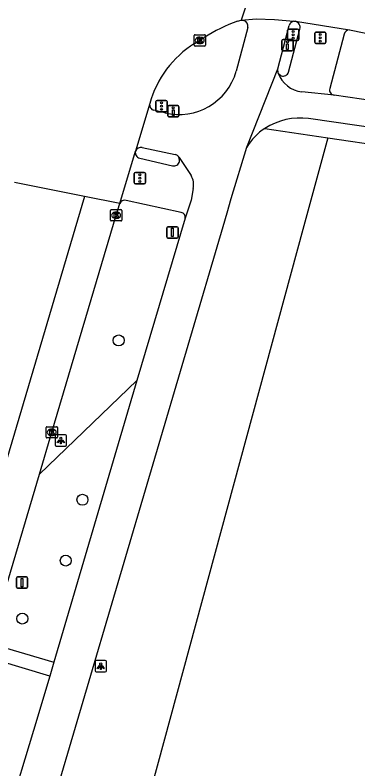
# Model space of a CAD drawing. Extents: x 159822 to 160765, y 380693 to 381634.
# Drawn here: x 160432.9 to 160463.4, y 380822.2 to 380889.1 of the extents above; entities that cross this region are included whole.
import ezdxf

# ---------------------------------------------------------------- set-up
doc = ezdxf.new("R2010")
doc.units = 0
for name, color, linetype in [('IMGEO_Berm_groen', 7, 'Continuous'), ('IMGEO_Boom', 7, 'Continuous'), ('IMGEO_Drukknoppaal', 7, 'Continuous'), ('IMGEO_Fietspad_gesloten', 7, 'Continuous'), ('IMGEO_Kolk', 7, 'Continuous'), ('IMGEO_Lichtpunt', 7, 'Continuous'), ('IMGEO_Rijbaan_lokaal_gesloten', 7, 'Continuous'), ('IMGEO_Rijbaan_regionaal_gesloten', 7, 'Continuous'), ('IMGEO_Verkeersbordpaal', 7, 'Continuous'), ('IMGEO_Verkeersregelinstallatiepaal', 7, 'Continuous'), ('IMGEO_Voetpad_open', 7, 'Continuous')]:
    doc.layers.add(name, color=color, linetype=linetype)

msp = doc.modelspace()

# ---------------------------------------------------------------- linework, layer by layer
at = {"layer": 'IMGEO_Berm_groen'}
for points in [[(160460.708, 380878.235), (160458.591, 380870.406), (160435.994, 380787.307)], [(160435.11, 380848.397), (160443.769, 380856.697)]]:
    msp.add_lwpolyline(points, dxfattribs=at)
at = {"layer": 'IMGEO_Boom'}
for centre in [(160442.15, 380860.251), (160438.931, 380846.117), (160437.45, 380840.727), (160433.591, 380835.582)]:
    msp.add_circle(centre, 0.489, dxfattribs=at)
at = {"layer": 'IMGEO_Drukknoppaal'}
for p, q in [((160456.643, 380886.04), (160456.643, 380886.84)), ((160456.643, 380886.84), (160456.643, 380886.04)), ((160456.743, 380886.94), (160457.533, 380886.94)), ((160457.533, 380886.94), (160456.743, 380886.94)), ((160457.633, 380886.84), (160457.633, 380886.04)), ((160457.633, 380886.04), (160457.633, 380886.84)), ((160457.533, 380885.94), (160456.743, 380885.94)), ((160456.743, 380885.94), (160457.533, 380885.94)), ((160446.5, 380880.186), (160446.5, 380880.986)), ((160446.5, 380880.986), (160446.5, 380880.186)), ((160446.6, 380881.086), (160447.39, 380881.086)), ((160447.39, 380881.086), (160446.6, 380881.086)), ((160447.49, 380880.986), (160447.49, 380880.186)), ((160447.49, 380880.186), (160447.49, 380880.986)), ((160447.39, 380880.086), (160446.6, 380880.086)), ((160446.6, 380880.086), (160447.39, 380880.086))]:
    msp.add_line(p, q, dxfattribs=at)
for points in [[(160457.213, 380886.565), (160457.213, 380886.065), (160457.063, 380886.065), (160457.063, 380886.565), (160457.213, 380886.565)], [(160447.07, 380880.711), (160447.07, 380880.211), (160446.92, 380880.211), (160446.92, 380880.711), (160447.07, 380880.711)]]:
    msp.add_lwpolyline(points, dxfattribs=at)
for centre in [(160457.138, 380886.73), (160446.995, 380880.876)]:
    msp.add_circle(centre, 0.085, dxfattribs=at)
for centre, start, end in [((160456.743, 380886.84), 90, 180), ((160456.743, 380886.84), 90, 180), ((160457.533, 380886.84), 0, 90), ((160457.533, 380886.84), 360, 90), ((160456.743, 380886.04), 180, 270), ((160456.743, 380886.04), 180, 270), ((160457.533, 380886.04), 270, 0), ((160457.533, 380886.04), 270, 0), ((160446.6, 380880.986), 90, 180), ((160446.6, 380880.986), 90, 180), ((160447.39, 380880.986), 0, 90), ((160447.39, 380880.986), 360, 90), ((160446.6, 380880.186), 180, 270), ((160446.6, 380880.186), 180, 270), ((160447.39, 380880.186), 270, 0), ((160447.39, 380880.186), 270, 0)]:
    msp.add_arc(centre, 0.1, start, end, dxfattribs=at)
at = {"layer": 'IMGEO_Fietspad_gesloten'}
for points in [[(160453.026, 380888.648), (160453.274, 380888.617)], [(160453.612, 380888.019), (160452.595, 380884.125)], [(160456.268, 380884.329), (160457.302, 380888.193)], [(160453.538, 380877.389), (160456.268, 380884.329)], [(160456.313, 380883.962), (160456.268, 380884.329)], [(160461.28, 380882.006), (160458.411, 380882.29)], [(160469.766, 380880.766), (160461.28, 380882.006)], [(160446.242, 380880.436), (160445.272, 380880.665)], [(160478.783, 380877.85), (160474.791, 380877.835), (160471.471, 380878.13), (160459.014, 380879.929)], [(160433.82, 380811.267), (160435.895, 380817.745), (160451.417, 380870.35), (160451.769, 380871.563), (160452.14, 380872.845), (160453.538, 380877.389)], [(160444.239, 380877.368), (160447.156, 380876.739)], [(160447.512, 380876.481), (160448.574, 380874.876)], [(160448.767, 380873.742), (160448.582, 380872.704), (160448.049, 380871.097)], [(160448.049, 380871.097), (160443.769, 380856.697)], [(160443.769, 380856.697), (160436.385, 380831.707)], [(160436.385, 380831.707), (160436.023, 380830.479)], [(160436.023, 380830.479), (160434.594, 380825.644), (160432.364, 380818.322), (160431.293, 380814.831)]]:
    msp.add_lwpolyline(points, dxfattribs=at)
for centre, radius, start, end in [((160453.138, 380888.145), 0.491, 345.07622, 73.87556), ((160457.777, 380888.07), 0.491, 98.08709, 165.51198), ((160447.498, 380885.587), 5.302, 256.29266, 343.99228), ((160458.731, 380884.844), 2.574, 200.03775, 262.8561), ((160445.393, 380881.146), 0.496, 164.89209, 255.924), ((160458.233, 380874.319), 5.664, 82.0728, 123.19102), ((160457.743, 380874.971), 4.851, 122.56735, 150.10035), ((160444.124, 380876.868), 0.513, 77.04807, 160.80092), ((160447.074, 380876.252), 0.494, 27.64259, 80.49429), ((160447.285, 380874.073), 1.519, 347.40769, 31.91)]:
    msp.add_arc(centre, radius, start, end, dxfattribs=at)
at = {"layer": 'IMGEO_Kolk'}
for p, q in [((160448.852, 380886.44), (160448.852, 380887.292)), ((160448.927, 380887.366), (160449.779, 380887.366)), ((160449.34, 380887.146), (160449.365, 380887.146)), ((160449.853, 380887.292), (160449.853, 380886.44)), ((160449.363, 380886.586), (160449.338, 380886.586)), ((160449.779, 380886.366), (160448.927, 380886.366)), ((160441.42, 380870.927), (160441.42, 380871.779)), ((160441.495, 380871.853), (160442.347, 380871.853)), ((160442.421, 380871.779), (160442.421, 380870.927)), ((160441.908, 380871.633), (160441.933, 380871.633)), ((160442.347, 380870.853), (160441.495, 380870.853)), ((160441.931, 380871.073), (160441.906, 380871.073)), ((160435.705, 380851.675), (160435.705, 380852.527)), ((160435.78, 380852.601), (160436.632, 380852.601)), ((160436.193, 380852.381), (160436.218, 380852.381)), ((160436.706, 380852.527), (160436.706, 380851.675)), ((160436.216, 380851.821), (160436.191, 380851.821)), ((160436.632, 380851.601), (160435.78, 380851.601))]:
    msp.add_line(p, q, dxfattribs=at)
for points in [[(160448.852, 380886.44), (160448.852, 380887.292)], [(160448.927, 380887.366), (160449.779, 380887.366)], [(160449.853, 380887.292), (160449.853, 380886.44)], [(160449.173, 380887.066), (160449.296, 380887.066), (160449.296, 380886.915), (160449.426, 380887.066), (160449.59, 380887.066), (160449.444, 380886.915), (160449.597, 380886.666), (160449.445, 380886.666), (160449.36, 380886.83), (160449.296, 380886.763), (160449.296, 380886.666), (160449.173, 380886.666), (160449.173, 380887.066)], [(160449.779, 380886.366), (160448.927, 380886.366)], [(160441.42, 380870.927), (160441.42, 380871.779)], [(160441.495, 380871.853), (160442.347, 380871.853)], [(160442.421, 380871.779), (160442.421, 380870.927)], [(160441.741, 380871.553), (160441.864, 380871.553), (160441.864, 380871.402), (160441.994, 380871.553), (160442.158, 380871.553), (160442.012, 380871.402), (160442.165, 380871.153), (160442.013, 380871.153), (160441.928, 380871.317), (160441.864, 380871.25), (160441.864, 380871.153), (160441.741, 380871.153), (160441.741, 380871.553)], [(160442.347, 380870.853), (160441.495, 380870.853)], [(160435.705, 380851.675), (160435.705, 380852.527)], [(160435.78, 380852.601), (160436.632, 380852.601)], [(160436.706, 380852.527), (160436.706, 380851.675)], [(160436.026, 380852.301), (160436.149, 380852.301), (160436.149, 380852.15), (160436.279, 380852.301), (160436.443, 380852.301), (160436.297, 380852.15), (160436.45, 380851.901), (160436.298, 380851.901), (160436.213, 380852.065), (160436.149, 380851.998), (160436.149, 380851.901), (160436.026, 380851.901), (160436.026, 380852.301)], [(160436.632, 380851.601), (160435.78, 380851.601)]]:
    msp.add_lwpolyline(points, dxfattribs=at)
for centre, start, end in [((160448.929, 380887.29), 91.55205, 178.44795), ((160448.929, 380887.29), 91.55205, 178.44795), ((160449.777, 380887.29), 1.55205, 88.44795), ((160449.777, 380887.29), 1.55205, 88.44795), ((160448.929, 380886.442), 181.55205, 268.44795), ((160448.929, 380886.442), 181.55205, 268.44795), ((160449.777, 380886.442), 271.55205, 358.44795), ((160449.777, 380886.442), 271.55205, 358.44795), ((160441.497, 380871.777), 91.55205, 178.44795), ((160441.497, 380871.777), 91.55205, 178.44795), ((160442.345, 380871.777), 1.55205, 88.44795), ((160442.345, 380871.777), 1.55205, 88.44795), ((160441.497, 380870.929), 181.55205, 268.44795), ((160441.497, 380870.929), 181.55205, 268.44795), ((160442.345, 380870.929), 271.55205, 358.44795), ((160442.345, 380870.929), 271.55205, 358.44795), ((160435.782, 380852.525), 91.55205, 178.44795), ((160435.782, 380852.525), 91.55205, 178.44795), ((160436.63, 380852.525), 1.55205, 88.44795), ((160436.63, 380852.525), 1.55205, 88.44795), ((160435.782, 380851.677), 181.55205, 268.44795), ((160435.782, 380851.677), 181.55205, 268.44795), ((160436.63, 380851.677), 271.55205, 358.44795), ((160436.63, 380851.677), 271.55205, 358.44795)]:
    msp.add_arc(centre, 0.0765, start, end, dxfattribs=at)
for centre, major_axis, ratio, start_param, end_param in [((160449.339, 380886.866), (-0.387, 0.002), 0.722429, 4.712389, 7.853982), ((160449.364, 380886.866), (-0.39, 0.002), 0.717154, 1.570796, 4.712389), ((160441.907, 380871.353), (-0.387, 0.002), 0.722429, 4.712389, 7.853982), ((160441.932, 380871.353), (-0.39, 0.002), 0.717154, 1.570796, 4.712389), ((160436.192, 380852.101), (-0.387, 0.002), 0.722429, 4.712389, 7.853982), ((160436.217, 380852.101), (-0.39, 0.002), 0.717154, 1.570796, 4.712389)]:
    msp.add_ellipse(centre, major_axis=major_axis, ratio=ratio, start_param=start_param, end_param=end_param, dxfattribs=at)
at = {"layer": 'IMGEO_Lichtpunt'}
for p, q in [((160436.514, 380851.785), (160436.514, 380850.978)), ((160436.514, 380851.785), (160436.514, 380850.978)), ((160437.416, 380851.88), (160436.608, 380851.88)), ((160437.416, 380851.88), (160436.608, 380851.88)), ((160437.51, 380850.978), (160437.51, 380851.785)), ((160437.51, 380850.978), (160437.51, 380851.785)), ((160436.608, 380850.884), (160437.416, 380850.884)), ((160436.608, 380850.884), (160437.416, 380850.884)), ((160440.061, 380831.765), (160440.061, 380830.958)), ((160440.061, 380831.765), (160440.061, 380830.958)), ((160440.963, 380831.86), (160440.155, 380831.86)), ((160440.963, 380831.86), (160440.155, 380831.86)), ((160441.057, 380830.958), (160441.057, 380831.765)), ((160441.057, 380830.958), (160441.057, 380831.765)), ((160440.155, 380830.864), (160440.963, 380830.864)), ((160440.155, 380830.864), (160440.963, 380830.864))]:
    msp.add_line(p, q, dxfattribs=at)
for points in [[(160436.888, 380851.449), (160436.927, 380851.421), (160436.739, 380851.159), (160436.701, 380851.186), (160436.888, 380851.449)], [(160436.99, 380851.401), (160437.037, 380851.401), (160437.037, 380851.079), (160436.99, 380851.079), (160436.99, 380851.401)], [(160437.1, 380851.421), (160437.138, 380851.448), (160437.325, 380851.186), (160437.286, 380851.158), (160437.1, 380851.421)], [(160440.435, 380831.429), (160440.474, 380831.401), (160440.286, 380831.139), (160440.248, 380831.166), (160440.435, 380831.429)], [(160440.537, 380831.381), (160440.584, 380831.381), (160440.584, 380831.059), (160440.537, 380831.059), (160440.537, 380831.381)], [(160440.647, 380831.401), (160440.685, 380831.428), (160440.872, 380831.166), (160440.833, 380831.138), (160440.647, 380831.401)]]:
    msp.add_lwpolyline(points, dxfattribs=at)
for centre in [(160437.013, 380851.583), (160440.56, 380831.563)]:
    msp.add_circle(centre, 0.0994, dxfattribs=at)
for centre, start, end in [((160436.608, 380851.785), 90, 180), ((160436.608, 380851.785), 90, 180), ((160437.416, 380851.785), 0, 90), ((160437.416, 380851.785), 0, 90), ((160436.608, 380850.978), 180, 270), ((160436.608, 380850.978), 180, 270), ((160437.416, 380850.978), 270, 0), ((160437.416, 380850.978), 270, 360), ((160440.155, 380831.765), 90, 180), ((160440.155, 380831.765), 90, 180), ((160440.963, 380831.765), 0, 90), ((160440.963, 380831.765), 0, 90), ((160440.155, 380830.958), 180, 270), ((160440.155, 380830.958), 180, 270), ((160440.963, 380830.958), 270, 0), ((160440.963, 380830.958), 270, 360)]:
    msp.add_arc(centre, 0.0946, start, end, dxfattribs=at)
at = {"layer": 'IMGEO_Rijbaan_lokaal_gesloten'}
for points in [[(160453.026, 380888.648), (160454.354, 380888.787), (160455.988, 380888.719), (160457.708, 380888.556)], [(160457.708, 380888.556), (160457.839, 380888.558)], [(160457.839, 380888.558), (160462.644, 380887.802)], [(160462.644, 380887.802), (160462.79, 380887.779), (160464.646, 380887.398)]]:
    msp.add_lwpolyline(points, dxfattribs=at)
at = {"layer": 'IMGEO_Rijbaan_regionaal_gesloten'}
for points in [[(160454.623, 380893.489), (160453.026, 380888.648)], [(160452.697, 380888.582), (160453.026, 380888.648)], [(160448.896, 380886.598), (160449.741, 380887.121)], [(160444.914, 380881.275), (160443.64, 380877.037)], [(160442.237, 380872.386), (160443.64, 380877.037)], [(160439.125, 380873.012), (160435.993, 380873.643), (160432.899, 380874.266)], [(160439.125, 380873.012), (160424.303, 380823.144), (160419.641, 380808.928)], [(160442.237, 380872.386), (160439.125, 380873.012)], [(160435.11, 380848.397), (160436.205, 380852.102), (160441.92, 380871.353), (160442.237, 380872.386)], [(160430.648, 380833.412), (160435.11, 380848.397)]]:
    msp.add_lwpolyline(points, dxfattribs=at)
for centre, radius, start, end in [((160458.07, 380873.991), 15.549, 110.21414, 122.38753), ((160453.768, 380878.802), 9.193, 122.00518, 164.39637)]:
    msp.add_arc(centre, radius, start, end, dxfattribs=at)
at = {"layer": 'IMGEO_Verkeersbordpaal'}
for p, q in [((160446.428, 380869.434), (160446.428, 380870.234)), ((160446.428, 380870.234), (160446.428, 380869.434)), ((160446.528, 380870.334), (160447.318, 380870.334)), ((160447.318, 380870.334), (160446.528, 380870.334)), ((160447.418, 380870.234), (160447.418, 380869.434)), ((160447.418, 380869.434), (160447.418, 380870.234)), ((160447.318, 380869.334), (160446.528, 380869.334)), ((160446.528, 380869.334), (160447.318, 380869.334)), ((160433.066, 380838.371), (160433.066, 380839.171)), ((160433.066, 380839.171), (160433.066, 380838.371)), ((160433.166, 380839.271), (160433.956, 380839.271)), ((160433.956, 380839.271), (160433.166, 380839.271)), ((160434.056, 380839.171), (160434.056, 380838.371)), ((160434.056, 380838.371), (160434.056, 380839.171)), ((160433.956, 380838.271), (160433.166, 380838.271)), ((160433.166, 380838.271), (160433.956, 380838.271))]:
    msp.add_line(p, q, dxfattribs=at)
for points in [[(160446.848, 380870.209), (160446.998, 380870.209), (160446.998, 380869.459), (160446.848, 380869.459), (160446.848, 380870.209)], [(160433.486, 380839.146), (160433.636, 380839.146), (160433.636, 380838.396), (160433.486, 380838.396), (160433.486, 380839.146)]]:
    msp.add_lwpolyline(points, dxfattribs=at)
for centre, start, end in [((160446.528, 380870.234), 90, 180), ((160446.528, 380870.234), 90, 180), ((160447.318, 380870.234), 0, 90), ((160447.318, 380870.234), 360, 90), ((160446.528, 380869.434), 180, 270), ((160446.528, 380869.434), 180, 270), ((160447.318, 380869.434), 270, 0), ((160447.318, 380869.434), 270, 0), ((160433.166, 380839.171), 90, 180), ((160433.166, 380839.171), 90, 180), ((160433.956, 380839.171), 0, 90), ((160433.956, 380839.171), 360, 90), ((160433.166, 380838.371), 180, 270), ((160433.166, 380838.371), 180, 270), ((160433.956, 380838.371), 270, 0), ((160433.956, 380838.371), 270, 0)]:
    msp.add_arc(centre, 0.1, start, end, dxfattribs=at)
at = {"layer": 'IMGEO_Verkeersregelinstallatiepaal'}
for p, q in [((160457.252, 380887.863), (160458.042, 380887.863)), ((160458.042, 380887.863), (160457.252, 380887.863)), ((160457.152, 380886.963), (160457.152, 380887.763)), ((160457.152, 380887.763), (160457.152, 380886.963)), ((160458.142, 380887.763), (160458.142, 380886.963)), ((160458.142, 380886.963), (160458.142, 380887.763)), ((160459.558, 380886.694), (160459.558, 380887.494)), ((160459.558, 380887.494), (160459.558, 380886.694)), ((160459.658, 380887.594), (160460.448, 380887.594)), ((160460.448, 380887.594), (160459.658, 380887.594)), ((160460.548, 380887.494), (160460.548, 380886.694)), ((160460.548, 380886.694), (160460.548, 380887.494)), ((160458.042, 380886.863), (160457.252, 380886.863)), ((160457.252, 380886.863), (160458.042, 380886.863)), ((160460.448, 380886.594), (160459.658, 380886.594)), ((160459.658, 380886.594), (160460.448, 380886.594)), ((160445.453, 380880.638), (160445.453, 380881.438)), ((160445.453, 380881.438), (160445.453, 380880.638)), ((160445.553, 380881.538), (160446.343, 380881.538)), ((160446.343, 380881.538), (160445.553, 380881.538)), ((160446.443, 380881.438), (160446.443, 380880.638)), ((160446.443, 380880.638), (160446.443, 380881.438)), ((160446.343, 380880.538), (160445.553, 380880.538)), ((160445.553, 380880.538), (160446.343, 380880.538)), ((160443.631, 380875.147), (160444.421, 380875.147)), ((160444.421, 380875.147), (160443.631, 380875.147)), ((160443.531, 380874.247), (160443.531, 380875.047)), ((160443.531, 380875.047), (160443.531, 380874.247)), ((160444.521, 380875.047), (160444.521, 380874.247)), ((160444.521, 380874.247), (160444.521, 380875.047)), ((160444.421, 380874.147), (160443.631, 380874.147)), ((160443.631, 380874.147), (160444.421, 380874.147))]:
    msp.add_line(p, q, dxfattribs=at)
for centre in [(160457.647, 380887.653), (160457.647, 380887.363), (160457.647, 380887.073), (160460.053, 380887.384), (160460.053, 380887.094), (160460.053, 380886.804), (160445.948, 380881.328), (160445.948, 380881.038), (160445.948, 380880.748), (160444.026, 380874.937), (160444.026, 380874.647), (160444.026, 380874.357)]:
    msp.add_circle(centre, 0.085, dxfattribs=at)
for centre, start, end in [((160457.252, 380887.763), 90, 180), ((160457.252, 380887.763), 90, 180), ((160458.042, 380887.763), 0, 90), ((160458.042, 380887.763), 360, 90), ((160459.658, 380887.494), 90, 180), ((160459.658, 380887.494), 90, 180), ((160460.448, 380887.494), 0, 90), ((160460.448, 380887.494), 360, 90), ((160457.252, 380886.963), 180, 270), ((160457.252, 380886.963), 180, 270), ((160458.042, 380886.963), 270, 0), ((160458.042, 380886.963), 270, 0), ((160459.658, 380886.694), 180, 270), ((160459.658, 380886.694), 180, 270), ((160460.448, 380886.694), 270, 0), ((160460.448, 380886.694), 270, 0), ((160445.553, 380881.438), 90, 180), ((160445.553, 380881.438), 90, 180), ((160446.343, 380881.438), 0, 90), ((160446.343, 380881.438), 360, 90), ((160445.553, 380880.638), 180, 270), ((160445.553, 380880.638), 180, 270), ((160446.343, 380880.638), 270, 0), ((160446.343, 380880.638), 270, 0), ((160443.631, 380875.047), 90, 180), ((160443.631, 380875.047), 90, 180), ((160444.421, 380875.047), 0, 90), ((160444.421, 380875.047), 360, 90), ((160443.631, 380874.247), 180, 270), ((160443.631, 380874.247), 180, 270), ((160444.421, 380874.247), 270, 0), ((160444.421, 380874.247), 270, 0)]:
    msp.add_arc(centre, 0.1, start, end, dxfattribs=at)
at = {"layer": 'IMGEO_Voetpad_open'}
for points in [[(160457.227, 380884.053), (160458.229, 380887.865)], [(160462.174, 380887.427), (160460.891, 380882.585)], [(160456.313, 380883.962), (160456.592, 380883.713)], [(160455.132, 380879.059), (160460.708, 380878.235)], [(160460.708, 380878.235), (160471.21, 380876.684)], [(160447.549, 380876.119), (160447.512, 380876.481)], [(160444.017, 380876.415), (160446.941, 380875.753)], [(160447.71, 380871.59), (160442.811, 380872.677)], [(160430.648, 380833.412), (160436.385, 380831.707)], [(160436.023, 380830.479), (160431.384, 380831.869), (160429.114, 380824.347), (160428.044, 380824.666)]]:
    msp.add_lwpolyline(points, dxfattribs=at)
for centre, radius, start, end in [((160457.725, 380888.037), 0.533, 341.13681, 77.60225), ((160462.643, 380887.321), 0.481, 89.85959, 167.31121), ((160456.744, 380884.192), 0.503, 252.43359, 343.89854), ((160461.335, 380882.463), 0.46, 164.63656, 263.15365), ((160444.138, 380876.914), 0.513, 166.07522, 256.36567), ((160447.072, 380876.223), 0.488, 254.40251, 347.69116), ((160442.693, 380872.198), 0.493, 76.16469, 157.60247), ((160447.634, 380871.175), 0.422, 349.35289, 79.67402)]:
    msp.add_arc(centre, radius, start, end, dxfattribs=at)

doc.saveas('drawing.dxf')
